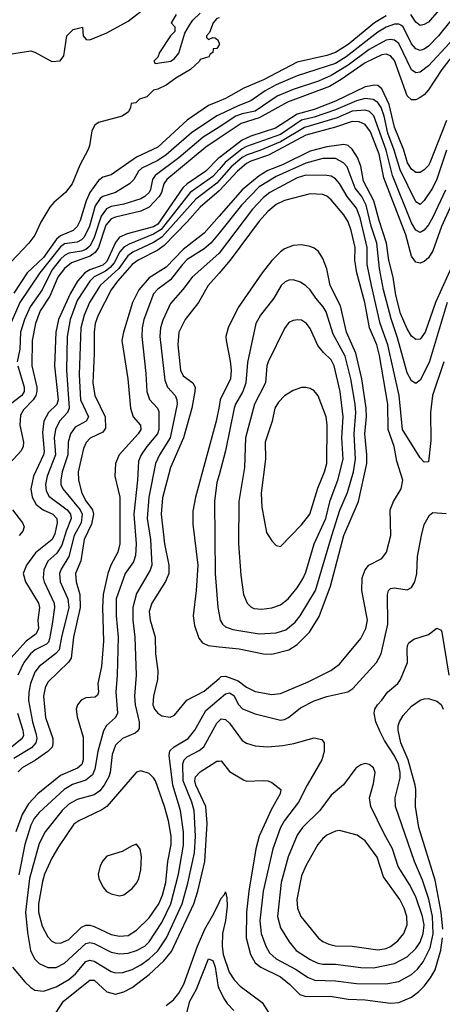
# Model space of a CAD drawing. Header units: inches. Extents: x 1682530 to 1839546, y 640742 to 791647.
# Tile 364 of 656: x 1729058 to 1731055, y 730995 to 735645. Entities that reach past the tile are written whole.
import ezdxf

# ---------------------------------------------------------------- set-up
doc = ezdxf.new("R2010")
doc.units = ezdxf.units.IN
doc.header["$MEASUREMENT"] = 0
doc.layers.add('B7723', color=7, linetype='Continuous')
doc.layers.add('B7733', color=7, linetype='Continuous')

msp = doc.modelspace()

# ---------------------------------------------------------------- linework, layer by layer
at = {"layer": 'B7723', "color": 5}
for points, elevation in [([(1728947.3, 735472.7), (1729110, 735498), (1729130, 735492), (1729210, 735448.5), (1729249.6, 735450.4), (1729266, 735474), (1729281.2, 735570), (1729310, 735598.8), (1729354, 735610), (1729358, 735570), (1729371.3, 735551.3), (1729390, 735551), (1729470, 735582.8), (1729570, 735638.8), (1729689.2, 735730)], 480), ([(1729798, 735670), (1729774, 735630), (1729791.6, 735611.6), (1729791.3, 735590), (1729770.8, 735569.2), (1729718, 735490), (1729711, 735469), (1729692, 735450), (1729698, 735438), (1729772.7, 735450), (1729790, 735461.6), (1729810, 735488), (1729838.7, 735581.3), (1729860.1, 735619.9), (1729876, 735644), (1729910, 735675.5)], 480), ([(1730000, 735654.7), (1729989.5, 735650.5), (1729972.4, 735630), (1729954.8, 735585.2), (1729941, 735570), (1729941, 735561), (1729950, 735552), (1729970, 735562), (1729979.6, 735559.6), (1729992.7, 735552.7), (1730000, 735534.9)], 480), ([(1730000, 735526.5), (1729990, 735509), (1729972, 735508), (1729971, 735490), (1729958, 735482), (1729951.3, 735470), (1729910, 735458), (1729907.7, 735450), (1729864.6, 735410), (1729796.5, 735370), (1729750, 735335.6), (1729710, 735317.2), (1729690, 735313.2), (1729658.5, 735281.5), (1729624.7, 735270), (1729606.8, 735253.2), (1729584.7, 735250), (1729582, 735230), (1729572, 735210), (1729542, 735190), (1729430, 735159.3), (1729412.7, 735147.3), (1729399.3, 735120.7), (1729387.6, 735050), (1729380.2, 735030), (1729341.9, 734958.1), (1729305, 734870), (1729273.7, 734830), (1729218.5, 734781.5), (1729200.2, 734759.8), (1729157.2, 734690), (1729130, 734628.2), (1729100.2, 734590), (1729017.6, 734502.4)], 480), ([(1730000, 735260.7), (1729950, 735240.5), (1729849.3, 735170.7), (1729710, 735043.4), (1729610, 734996.9), (1729490, 734912.7), (1729450, 734902.4), (1729430, 734885.8), (1729390, 734828.9), (1729372.6, 734790), (1729343.6, 734696.4), (1729330, 734669.4), (1729310, 734650), (1729250, 734624.8), (1729231.3, 734608.7), (1729170, 734522.3), (1729093.5, 734450), (1729030, 734354.3)], 520), ([(1730000, 735196.5), (1729988.8, 735191.2), (1729869.1, 735110.9), (1729750, 735007.2), (1729710, 734981), (1729635.6, 734944.4), (1729619.6, 734930), (1729596.6, 734890), (1729577.3, 734870), (1729510.7, 734829.3), (1729450, 734810.3), (1729438.4, 734801.6), (1729414.2, 734765.8), (1729387.5, 734670), (1729361.9, 734618.1), (1729350, 734605.2), (1729330, 734595.4), (1729270, 734586.2), (1729250, 734572.7), (1729152.8, 734450), (1729058.5, 734310), (1729006, 734190)], 540), ([(1730000, 735138.3), (1729925.2, 735090), (1729810, 734993.1), (1729697.5, 734910), (1729685.3, 734890), (1729676.5, 734843.5), (1729670, 734829.9), (1729650, 734809.9), (1729630, 734798.7), (1729550, 734774.1), (1729490, 734763.4), (1729468.2, 734751.8), (1729443.1, 734716.9), (1729407.4, 734612.6), (1729390, 734576.5), (1729370, 734560), (1729350, 734551.7), (1729290, 734542.8), (1729270, 734532.5), (1729250, 734514.2), (1729210, 734462.7), (1729163.5, 734370), (1729107, 734290), (1729080.4, 734230), (1729062.1, 734170), (1729058.8, 734090), (1729046.2, 734030)], 560), ([(1730000, 735085.2), (1729937, 735043), (1729753.7, 734890), (1729739.4, 734870), (1729728.3, 734830), (1729717.5, 734810), (1729670, 734759.8), (1729630, 734740.8), (1729510, 734713), (1729490, 734704.6), (1729465.4, 734674.6), (1729429.7, 734570.3), (1729414.7, 734545.3), (1729390.7, 734529.3), (1729302.4, 734497.6), (1729269.1, 734470.9), (1729238.3, 734430), (1729199.8, 734340.2), (1729154.2, 734270), (1729132.6, 734210), (1729117.4, 734130), (1729114.9, 734010), (1729138.2, 733910), (1729138.3, 733890), (1729133.5, 733870), (1729121.6, 733850), (1729076.4, 733803.6), (1729062, 733778), (1729058.2, 733730), (1729075.2, 733650), (1729073.4, 733630), (1729064, 733610), (1729009.2, 733550)], 580), ([(1730000, 734993.3), (1729995.6, 734990), (1729937.4, 734930), (1729850, 734870.6), (1729828.8, 734851.2), (1729710, 734680), (1729690, 734667.8), (1729565.2, 734634.8), (1729530, 734618.3), (1729510, 734592.5), (1729470, 734503.8), (1729450, 734485.4), (1729390, 734463.8), (1729366.3, 734450), (1729330.6, 734410), (1729296.2, 734350), (1729241.5, 734230), (1729229.3, 734170), (1729221.8, 734010), (1729240, 733850), (1729232.6, 733827.4), (1729193.9, 733790), (1729171.3, 733748.7), (1729164.9, 733695.1), (1729173.5, 733606.5), (1729170.1, 733590), (1729123.5, 733490), (1729111, 733430), (1729116.6, 733390), (1729136, 733356), (1729169, 733330), (1729215, 733310), (1729234, 733290), (1729234.2, 733270), (1729223.3, 733216.7), (1729211.8, 733190), (1729132.5, 733127.5), (1729090.1, 733070), (1729074.7, 733030), (1729084.8, 732990), (1729147.2, 732890), (1729151.1, 732870), (1729143.8, 732810), (1729146.9, 732770), (1729135.3, 732744.7), (1729087.6, 732710), (1729016.6, 732630)], 620), ([(1730000, 734938.5), (1729970, 734905.3), (1729863.7, 734830), (1729725.8, 734654.2), (1729690, 734632.7), (1729574.5, 734585.5), (1729549.3, 734570.7), (1729530.3, 734549.7), (1729503.5, 734496.5), (1729485.3, 734474.7), (1729462.6, 734457.4), (1729409.7, 734430.3), (1729389.4, 734410.6), (1729330, 734318.6), (1729295.6, 734230), (1729282.1, 734150), (1729279.2, 733990), (1729291.4, 733810), (1729283.1, 733790), (1729245.2, 733750), (1729226.4, 733710), (1729221.2, 733670), (1729226.7, 733590), (1729187.3, 733490), (1729180.1, 733450), (1729182.4, 733422.4), (1729195.3, 733395.3), (1729282.6, 733330), (1729297.4, 733310), (1729301.4, 733290), (1729276.9, 733230), (1729256.8, 733163.2), (1729233.6, 733126.4), (1729191.2, 733088.8), (1729172.1, 733047.9), (1729168.9, 733010), (1729172.7, 732990), (1729220.6, 732890), (1729221.9, 732870), (1729211.6, 732790), (1729198.4, 732721.6), (1729193.6, 732706.4), (1729184.3, 732695.7), (1729130.8, 732670), (1729108.9, 732650), (1729078, 732610), (1729048.3, 732550)], 640), ([(1730000, 734885.4), (1729990, 734874), (1729890, 734797.4), (1729730, 734618.2), (1729690, 734593), (1729592.7, 734547.3), (1729569.3, 734530.7), (1729526.5, 734470), (1729438.1, 734390), (1729387.2, 734310), (1729361.8, 734250), (1729347, 734190), (1729339.5, 733970), (1729345.3, 733850), (1729383.6, 733770), (1729372.2, 733750), (1729319.3, 733720.7), (1729297.4, 733690), (1729286.2, 733650), (1729284.9, 733590), (1729258.7, 733510), (1729251.6, 733470), (1729252.6, 733450), (1729261, 733430), (1729343.6, 733330), (1729352.7, 733310), (1729347.8, 733270), (1729315.8, 733210), (1729289.8, 733110.2), (1729253.2, 733050), (1729246.2, 733030), (1729249.3, 732990), (1729285.9, 732910), (1729289.7, 732869.7), (1729254.6, 732730), (1729244.4, 732670), (1729228.2, 732651.8), (1729149.6, 732590), (1729130, 732563.7), (1729108.7, 732510), (1729100.9, 732470), (1729099.2, 732430), (1729117.9, 732330), (1729135.2, 732270), (1729138.2, 732250), (1729133.5, 732230), (1729113.2, 732206.8), (1729030, 732156)], 660), ([(1730000, 734837.3), (1729910, 734759.3), (1729849.9, 734690.1), (1729740.8, 734579.2), (1729710, 734557.4), (1729617.2, 734510), (1729590, 734489), (1729519.4, 734410), (1729490.7, 734370), (1729429, 734250), (1729415.2, 734210), (1729410.1, 734169.9), (1729410.4, 734069.6), (1729403.3, 733930), (1729412.5, 733870), (1729461.2, 733770), (1729462.9, 733717.1), (1729450, 733697.2), (1729390.7, 733669.3), (1729371.3, 733648.7), (1729359.4, 733620.6), (1729333.6, 733510), (1729335.1, 733470), (1729351.7, 733410), (1729370, 733373.2), (1729402.6, 733330), (1729406.2, 733310), (1729397.2, 733262.8), (1729363.2, 733190), (1729346.3, 733090), (1729321.2, 733030), (1729323.9, 732990), (1729342.5, 732930), (1729343.3, 732870), (1729311.5, 732730), (1729300.3, 732630), (1729288.6, 732611.4), (1729190, 732516.3), (1729177.9, 732490), (1729170.5, 732450), (1729179.1, 732350), (1729213.9, 732250), (1729215.1, 732224.9), (1729210.6, 732210), (1729191.2, 732190), (1729132.2, 732147.8), (1729070, 732111.5), (1729050, 732093.8)], 680), ([(1730000, 734717.2), (1729930, 734637.8), (1729830, 734560.4), (1729750, 734476.6), (1729670, 734426.3), (1729620.1, 734370), (1729591.2, 734310), (1729547.7, 734170), (1729540.5, 734130), (1729568.8, 733950), (1729580.8, 733810), (1729594.6, 733770), (1729628.7, 733730), (1729630.1, 733710), (1729618, 733690), (1729528.2, 733590), (1729510.1, 733550), (1729508.1, 733490), (1729531.7, 733390), (1729530.5, 733170), (1729521.5, 733130), (1729488.9, 733070), (1729475.1, 733030), (1729451.5, 732930), (1729448.9, 732870), (1729454.2, 732710), (1729444.4, 732590), (1729427.3, 732510), (1729429.5, 732470), (1729424.9, 732455.1), (1729414, 732446), (1729370, 732442.2), (1729348.2, 732431.8), (1729330.7, 732410), (1729325.3, 732390), (1729330, 732352.7), (1729357.7, 732257.7), (1729358.4, 732150), (1729351.6, 732128.4), (1729331.3, 732110), (1729250, 732076.5), (1729144, 731990), (1729098.6, 731941.4), (1729070, 731892.5), (1729040.1, 731810)], 720), ([(1730000, 734637.9), (1729961.3, 734590), (1729930, 734563.6), (1729850, 734512.2), (1729826.9, 734490), (1729770, 734416.9), (1729710, 734372.8), (1729690.6, 734350), (1729645.1, 734230), (1729636.9, 734190), (1729635.8, 734150), (1729654.2, 733974.2), (1729658.2, 733890), (1729671.7, 733851.7), (1729709.5, 733810), (1729714.8, 733794.8), (1729715, 733710), (1729708.9, 733690), (1729659.2, 733630), (1729632, 733590), (1729618.8, 733561.2), (1729614, 733470), (1729597.3, 733310), (1729608.6, 733170), (1729605.4, 733114.6), (1729595.5, 733084.5), (1729556.3, 733030), (1729514.2, 732910), (1729514.3, 732830), (1729523.3, 732730), (1729519, 732550), (1729512.1, 732470), (1729520.8, 732370), (1729511, 732350), (1729467.3, 732312.7), (1729453.8, 732286.2), (1729426.5, 732190), (1729413.5, 732106.5), (1729401.4, 732078.6), (1729370, 732053.7), (1729307.3, 732032.7), (1729268.1, 732010), (1729150, 731901.9), (1729126.9, 731873.1), (1729110, 731841.4), (1729081.4, 731750), (1729052.9, 731607.1)], 740), ([(1730000, 734543.2), (1729998.6, 734541.4), (1729872.7, 734430), (1729829.2, 734370.8), (1729770, 734304.4), (1729733.7, 734226.3), (1729722.6, 734190), (1729720.6, 734150), (1729743.7, 733943.7), (1729756.8, 733910), (1729791.9, 733870), (1729799.9, 733850), (1729801.6, 733830), (1729768.4, 733670), (1729718.4, 733590), (1729700.1, 733550), (1729668.5, 733390), (1729660.2, 733290), (1729675.5, 733190), (1729683, 733070), (1729674.3, 733045.7), (1729610, 732935.1), (1729593.2, 732870), (1729592.4, 732810), (1729602.3, 732730), (1729608.7, 732550), (1729600.3, 732450), (1729604.2, 732410), (1729622.2, 732330), (1729621.8, 732298.2), (1729615, 732285), (1729603.7, 732276.3), (1729542.9, 732250), (1729510, 732218.7), (1729494.9, 732174.9), (1729485.7, 732090), (1729479.7, 732070), (1729457.3, 732030), (1729436, 732004), (1729410, 731984.4), (1729330, 731962.8), (1729290, 731939.9), (1729258.9, 731910), (1729178.9, 731810), (1729150, 731755.3), (1729103.3, 731590), (1729085.3, 731430), (1729094.6, 731334.6), (1729108.9, 731248.9), (1729128.1, 731210), (1729150, 731188.3), (1729190, 731169.1), (1729230, 731169.6), (1729270, 731189.1), (1729370, 731282.3), (1729390, 731288), (1729410, 731282.5), (1729490, 731240.9), (1729530, 731233.1), (1729570, 731236.6), (1729610, 731250.1), (1729648.5, 731270), (1729670.3, 731290), (1729730, 731381.3), (1729772.1, 731470), (1729808.3, 731610), (1729832.5, 731747.5), (1729831.7, 731810), (1729818.1, 731910), (1729781.7, 732030), (1729763.8, 732170), (1729767.8, 732192.2), (1729788.3, 732211.7), (1729853.8, 732250), (1729885, 732290), (1729937.1, 732382.9), (1730000, 732436.5)], 760), ([(1730000, 734448.7), (1729949, 734390), (1729903.6, 734310), (1729839.5, 734230), (1729810.1, 734170), (1729805.3, 734110), (1729817.7, 733990), (1729830, 733963.2), (1729876.8, 733930), (1729886.8, 733910), (1729886.3, 733890), (1729870.7, 733810), (1729832.3, 733670), (1729770.1, 733530), (1729732.6, 733387.4), (1729727.1, 733310), (1729742.1, 733170), (1729762.5, 733070), (1729762.2, 733030), (1729747.2, 732992.8), (1729681.6, 732890), (1729669.7, 732850), (1729675.1, 732810), (1729697.9, 732730), (1729700.4, 732650), (1729710.1, 732569.9), (1729708.9, 732530), (1729689.6, 732450), (1729686.7, 732410), (1729694.2, 732390), (1729710, 732370.2), (1729730, 732357.6), (1729768.5, 732351.5), (1729790, 732361.1), (1729848.3, 732431.7), (1729930, 732474.6), (1730000, 732534.6)], 780), ([(1729048.4, 734010), (1729079.6, 733910), (1729078.1, 733890), (1729068.5, 733870), (1729014.6, 733830)], 560), ([(1730000, 733818.5), (1729987, 733750), (1729888.3, 733390), (1729875.9, 733324.1), (1729876.8, 733263.2), (1729899.5, 733070), (1729892.3, 732950), (1729877.6, 732830), (1729883.7, 732783.7), (1729904.1, 732724.1), (1729922.2, 732702.2), (1729949.3, 732689.3), (1730000, 732684.1)], 820), ([(1730000, 733495.8), (1729990, 733459.5), (1729979.1, 733370), (1729981.6, 733030), (1729993.9, 732870), (1730000, 732835.6)], 840), ([(1729023.2, 733330), (1729070.4, 733270), (1729078.4, 733250), (1729072.8, 733230), (1729055.4, 733210)], 580), ([(1729048, 732370), (1729072.5, 732290), (1729075, 732265), (1729069.6, 732250), (1728970.4, 732170)], 640), ([(1729023.7, 731170), (1729081.5, 731101.5), (1729110, 731074.2), (1729130, 731062.5), (1729170, 731057.7), (1729230, 731078.3), (1729290, 731113), (1729321.3, 731138.7), (1729370, 731197.4), (1729390, 731204), (1729410, 731198.8), (1729490, 731150.1), (1729510, 731144.2), (1729545.5, 731145.5), (1729590, 731160.3), (1729630, 731182.2), (1729670.2, 731209.8), (1729710, 731247.7), (1729752.4, 731310), (1729825.8, 731470), (1729852.9, 731567.1), (1729883.3, 731710), (1729888.9, 731790), (1729882, 731910), (1729871.5, 731950), (1729830.7, 732050), (1729828.9, 732131.1), (1729835.8, 732150), (1729850, 732163.9), (1729906.4, 732193.6), (1729928.5, 732211.5), (1729990, 732322.8), (1730000, 732333.5)], 740), ([(1729210, 730924.8), (1729265, 731010), (1729390, 731110.1), (1729410, 731108.6), (1729470, 731054.2), (1729510, 731042.8), (1729550, 731053.6), (1729590, 731074.3), (1729670, 731135.4), (1729739, 731201), (1729774.6, 731245.4), (1729880.9, 731470), (1729900.2, 731530), (1729932.8, 731670), (1729944.3, 731850), (1729937.6, 731930), (1729890.7, 732030), (1729886.1, 732050), (1729888.6, 732070), (1729910, 732093.5), (1729990, 732143.8), (1730000, 732144.2)], 720), ([(1729750.7, 730989.3), (1729784.3, 731015.7), (1729810, 731047.5), (1729832.8, 731090), (1729897.7, 731270), (1729932.3, 731350), (1729975.3, 731424.7), (1730000, 731476.3)], 680), ([(1729843.5, 730936.5), (1729861.9, 731010), (1729892.9, 731067.1), (1729950, 731210.3), (1729970, 731202.4), (1729980.9, 731170), (1729996, 731076), (1730000, 731067.9)], 660)]:
    msp.add_lwpolyline(points, dxfattribs=dict(at, elevation=elevation))
for points, elevation in [([(1729630, 732097.4), (1729610, 732091.3), (1729470, 731929.9), (1729446.3, 731913.7), (1729337.8, 731862.2), (1729314.1, 731845.9), (1729241.2, 731738.8), (1729210, 731684.8), (1729175.1, 731610), (1729165.1, 731574.9), (1729146.8, 731470), (1729147.3, 731430), (1729164.6, 731364.6), (1729190, 731314.5), (1729210, 731293.6), (1729225.1, 731285.1), (1729250, 731283.4), (1729290, 731300.7), (1729350, 731359.9), (1729370, 731369.6), (1729390, 731369.7), (1729410, 731362.2), (1729490, 731324.4), (1729530, 731316.9), (1729570, 731320.3), (1729610, 731345), (1729670, 731403.9), (1729715.6, 731470), (1729733.4, 731510), (1729748.4, 731570), (1729758.3, 731670), (1729773.4, 731750), (1729773.9, 731790), (1729761.8, 731861.8), (1729742.6, 731930), (1729699.1, 732050), (1729690, 732065.7), (1729670, 732084.8)], 780), ([(1729610, 731751), (1729590, 731744.5), (1729542.5, 731717.5), (1729470, 731694.3), (1729450, 731672.9), (1729437.8, 731650), (1729429.3, 731610), (1729431.8, 731590), (1729450.2, 731550), (1729468.8, 731528.8), (1729490, 731516.3), (1729530, 731508.4), (1729550, 731512.7), (1729590, 731542.2), (1729611.1, 731568.9), (1729620.8, 731590), (1729631.1, 731630), (1729633.1, 731693.1), (1729627.6, 731727.6)], 820)]:
    msp.add_lwpolyline(points, close=True, dxfattribs=dict(at, elevation=elevation))
at = {"layer": 'B7733', "color": 5}
for points, elevation in [([(1731205, 735695), (1731159.7, 735640.3), (1731090, 735534.8), (1730990, 735426.9), (1730950, 735397.6), (1730930, 735394.1), (1730910, 735408.4), (1730850, 735532.4), (1730829.3, 735549.3), (1730810, 735552.7), (1730790, 735548.3), (1730710, 735505.3), (1730610, 735430), (1730530, 735381.9), (1730470, 735354.5), (1730350, 735315), (1730275.3, 735284.7), (1730170, 735213.6), (1730110, 735201.6), (1730080.1, 735190), (1730000, 735138.3)], 560), ([(1731134.4, 735690), (1731037.6, 735570), (1730990, 735520.4), (1730970, 735506.2), (1730950, 735500.7), (1730930, 735508.4), (1730910, 735530.9), (1730871, 735611), (1730859.7, 735619.7), (1730850, 735624.7), (1730830, 735623.6), (1730790, 735609.6), (1730750, 735586.4), (1730600.7, 735470), (1730550, 735438.7), (1730370, 735379.8), (1730270, 735338.2), (1730218, 735310), (1730150, 735261.6), (1730090, 735239), (1730000, 735196.5)], 540), ([(1731250, 735676.9), (1731210, 735636.8), (1731145.3, 735530), (1731052.4, 735410), (1730990, 735314), (1730970, 735291.1), (1730950, 735277.3), (1730930, 735267.4), (1730910, 735267.1), (1730890, 735285.2), (1730830, 735452.7), (1730810, 735475.1), (1730790, 735482.1), (1730770, 735479.6), (1730690, 735442.4), (1730577.7, 735362.3), (1730522.2, 735330), (1730324, 735256), (1730190, 735181.8), (1730104.7, 735155.3), (1730000, 735085.2)], 580), ([(1730790, 735663.3), (1730734.1, 735630), (1730610, 735528.6), (1730550, 735490.5), (1730510, 735476.4), (1730370, 735444.3), (1730210, 735361.6), (1730117.2, 735322.8), (1730030, 735272.8), (1730000, 735260.7)], 520), ([(1731038.9, 735690), (1730990, 735633.4), (1730970, 735622.5), (1730950, 735618), (1730930, 735633.6), (1730905.9, 735670)], 520), ([(1730000, 735534.9), (1730002, 735530), (1730000, 735526.5)], 480), ([(1731074.9, 735170), (1730996.1, 734970), (1730990, 734956.8), (1730970, 734935.6), (1730950, 734924.5), (1730930, 734923.2), (1730910, 734939), (1730890.8, 734970), (1730873.9, 735030), (1730830, 735137.7), (1730804.9, 735244.9), (1730770, 735319.6), (1730750, 735334), (1730736, 735336), (1730690, 735328), (1730550, 735260), (1730450, 735221.2), (1730370, 735199.6), (1730266.9, 735133.1), (1730150, 735095.7), (1730110, 735076.2), (1730000, 734993.3)], 620), ([(1731075.3, 735030), (1731030, 734892.9), (1731009.2, 734850), (1730970, 734792.2), (1730950, 734772.4), (1730930, 734784.8), (1730856.1, 734936.1), (1730828.2, 735030), (1730798, 735110), (1730780.7, 735190), (1730766.9, 735230), (1730750, 735254.6), (1730728.9, 735268.9), (1730690, 735272.6), (1730650, 735263), (1730550, 735220.1), (1730450, 735184.5), (1730390, 735170.2), (1730290, 735103.2), (1730130, 735046.9), (1730110, 735035.3), (1730029.2, 734970.8), (1730000, 734938.5)], 640), ([(1731070, 734839.8), (1731010, 734712.5), (1730990, 734677), (1730968.8, 734651.2), (1730950, 734641.2), (1730930, 734651.6), (1730910, 734686.2), (1730820.6, 734910), (1730790.7, 735030), (1730731.8, 735191.8), (1730711.4, 735211.4), (1730690, 735217.7), (1730630, 735213.3), (1730557.7, 735182.3), (1730403.7, 735136.3), (1730290, 735068.7), (1730193, 735027), (1730132.2, 735007.8), (1730110, 734994), (1730056.8, 734950), (1730000, 734885.4)], 660), ([(1731106.2, 734790), (1731051.1, 734668.9), (1731010, 734553.2), (1730990, 734520.6), (1730970, 734503.9), (1730950, 734495), (1730930, 734501), (1730910, 734528.8), (1730883.3, 734630), (1730778.5, 734898.5), (1730757.4, 735010), (1730716.5, 735116.5), (1730690, 735150.7), (1730662.4, 735162.4), (1730630, 735165.1), (1730550, 735137.8), (1730410, 735100.8), (1730234.3, 735005.7), (1730150, 734976.7), (1730130, 734965.8), (1730087.2, 734930), (1730001.4, 734838.6), (1730000, 734837.3)], 680), ([(1731112.3, 734507.7), (1731022.4, 734310), (1730974.1, 734170), (1730950, 734137), (1730930, 734134.4), (1730910, 734150.7), (1730890, 734185), (1730858, 734258), (1730835.2, 734344.8), (1730822.6, 734430), (1730803.1, 734510), (1730792.2, 734590), (1730756.4, 734696.4), (1730731.5, 734790), (1730683.2, 734883.2), (1730670, 734953.3), (1730655, 734995), (1730630, 735034), (1730610.7, 735050.7), (1730590, 735056.5), (1730510, 735045.7), (1730430, 735024), (1730299.4, 734960.6), (1730230, 734933.4), (1730190, 734907.7), (1730110, 734841.9), (1730000, 734717.2)], 720), ([(1731078.9, 734310), (1730993.5, 734026.5), (1730950, 733943.1), (1730930, 733927.4), (1730910, 733939.8), (1730890, 733977.6), (1730843.5, 734143.5), (1730813, 734233), (1730777, 734370), (1730758.1, 734470), (1730746.2, 734590), (1730718.6, 734670), (1730695.9, 734770), (1730674.8, 734810), (1730643.6, 734850), (1730605.1, 734950), (1730588.5, 734970), (1730550, 734989.9), (1730490, 734990.5), (1730410, 734968.4), (1730270, 734904.2), (1730190, 734855.4), (1730106.5, 734770), (1730000, 734637.9)], 740), ([(1731061.8, 734030), (1731009, 733870), (1731000.1, 733790), (1731001.3, 733658.7), (1730990, 733557.2), (1730970, 733556.2), (1730950, 733576.9), (1730866.9, 733710), (1730850.9, 733870), (1730798.5, 734110), (1730762.2, 734210), (1730721.1, 734390), (1730700.9, 734490), (1730699.5, 734570), (1730666.6, 734710), (1730650, 734755.2), (1730604.9, 734810), (1730570, 734872.4), (1730550, 734894.3), (1730530, 734906), (1730510, 734910.3), (1730410, 734910.6), (1730370, 734898.3), (1730240.6, 734830), (1730210, 734806.3), (1730158.1, 734750), (1730000, 734543.2)], 760), ([(1730000, 732534.6), (1730010, 732543.2), (1730030, 732544.7), (1730090, 732522.3), (1730130, 732492.8), (1730170, 732472.3), (1730250, 732457.8), (1730290, 732462.5), (1730422, 732518), (1730528, 732572), (1730570, 732601.5), (1730670, 732722.8), (1730693.6, 732770), (1730701.6, 732810), (1730675, 732950), (1730676.9, 733010), (1730690, 733047.9), (1730708.3, 733070), (1730770, 733101.3), (1730791.4, 733130), (1730812, 733210), (1730809.5, 733330.5), (1730824.5, 733370), (1730860.2, 733430), (1730868.5, 733470), (1730840.3, 733560.3), (1730827.2, 733630), (1730799.2, 733710), (1730797.7, 733830), (1730759.1, 734059.1), (1730746.4, 734110), (1730711.6, 734190), (1730689.4, 734310), (1730651.4, 734450), (1730642.4, 734510), (1730643.1, 734570), (1730624.6, 734650), (1730610.4, 734690.4), (1730590, 734723.2), (1730530, 734795.2), (1730510, 734811.6), (1730490, 734819.6), (1730430, 734823.4), (1730310, 734792.3), (1730270, 734773.1), (1730230, 734739.7), (1730190, 734694.1), (1730053.3, 734510), (1730000, 734448.7)], 780), ([(1730000, 732684.1), (1730094.4, 732674.4), (1730210, 732650.1), (1730250, 732649.6), (1730330, 732668.7), (1730370, 732694.2), (1730427.9, 732752.1), (1730473.8, 732826.2), (1730527.3, 732970), (1730590.6, 733210), (1730659, 733370), (1730698.5, 733550), (1730699.2, 733590), (1730689.4, 733690), (1730697.1, 733770), (1730695.7, 733810), (1730675.5, 733950), (1730647.2, 734070), (1730602.6, 734170), (1730573.6, 734293.6), (1730525.6, 734390), (1730509.5, 734469.5), (1730490, 734518), (1730470.4, 734550.4), (1730450, 734565.8), (1730430, 734575), (1730390, 734581.9), (1730350, 734578.5), (1730310, 734562.5), (1730290, 734549.1), (1730250, 734508.4), (1730203.1, 734450), (1730090, 734285.5), (1730042.9, 734190), (1730032.4, 734150), (1730033.1, 734130), (1730052.6, 734032.6), (1730056.7, 733990), (1730053.5, 733950), (1730006, 733850), (1730000, 733818.5)], 820), ([(1730000, 732835.6), (1730004.6, 732810), (1730015.9, 732790), (1730030, 732777.7), (1730064.9, 732764.9), (1730190, 732744.5), (1730270, 732749.1), (1730316.3, 732763.7), (1730360.6, 732799.4), (1730383.9, 732830), (1730456.7, 732950), (1730532.4, 733210), (1730571.4, 733328.6), (1730607.4, 733412.6), (1730635, 733510), (1730645.7, 733570), (1730638, 733690), (1730645.9, 733790), (1730643.2, 733830), (1730623, 733950), (1730596.6, 734056.6), (1730539.6, 734159.6), (1730506, 734266), (1730492.4, 734290), (1730456.9, 734330), (1730430, 734369.8), (1730410, 734389), (1730385.2, 734405.2), (1730350, 734417.3), (1730330, 734415.9), (1730312.1, 734407.9), (1730294, 734390), (1730259.5, 734330), (1730195.9, 734250), (1730173.7, 734210), (1730134.1, 734025.9), (1730126.5, 733930), (1730111.8, 733890), (1730077.9, 733830), (1730071.5, 733810), (1730031.1, 733608.9), (1730000, 733495.8)], 840), ([(1730000, 732436.5), (1730030, 732462.1), (1730050, 732466), (1730070, 732453), (1730091.5, 732411.5), (1730110.1, 732390.1), (1730170, 732366.8), (1730290, 732336.8), (1730310, 732340.1), (1730328.6, 732350), (1730384.7, 732395.3), (1730450, 732428.1), (1730510, 732449.1), (1730608.4, 732471.6), (1730633.1, 732486.9), (1730744.1, 732610), (1730766.3, 732650), (1730798.1, 732790), (1730796.4, 732930), (1730800.3, 732950), (1730810, 732959.3), (1730830, 732962.3), (1730890, 732952.6), (1730910, 732964.6), (1730924.8, 732990), (1730934.8, 733030), (1730938, 733110), (1730956.8, 733210), (1730970, 733260.7), (1730994.1, 733305.9), (1731010, 733318), (1731073.2, 733313.2)], 760), ([(1730000, 732333.5), (1730010, 732344.2), (1730030, 732341.2), (1730050, 732323.3), (1730110, 732241.6), (1730130, 732228.4), (1730170, 732215.4), (1730230, 732211.9), (1730301.9, 732218.1), (1730353.1, 732226.9), (1730450, 732253.1), (1730486, 732246), (1730497.4, 732230), (1730497.1, 732190), (1730485.5, 732150), (1730415.8, 732030), (1730375.6, 731950), (1730310, 731864.1), (1730290, 731830.7), (1730254.6, 731730), (1730209.3, 731530), (1730193.1, 731390), (1730198.4, 731330), (1730220.6, 731270), (1730238.6, 731238.6), (1730269.5, 731209.5), (1730361.6, 731161.6), (1730421.3, 731121.3), (1730453, 731110), (1730550, 731105.5), (1730650, 731093.2), (1730788.7, 731091.3), (1730850, 731103.4), (1730910, 731135.9), (1730938.2, 731161.8), (1730964.6, 731195.4), (1730997.9, 731262.1), (1731012.1, 731327.9), (1731008.4, 731410), (1730991.7, 731491.7), (1730962.1, 731582.1), (1730924.1, 731670), (1730834.2, 731930), (1730833.1, 731970), (1730855.8, 732064.2), (1730856.2, 732090), (1730848.6, 732130), (1730830, 732169.4), (1730781.6, 732241.6), (1730761.4, 732281.4), (1730741.7, 732330), (1730733.6, 732370), (1730736.3, 732390), (1730749, 732410), (1730770, 732431.2), (1730796, 732470), (1730844.5, 732510), (1730858, 732530), (1730890.6, 732610), (1730889.1, 732670.9), (1730890.8, 732689.2), (1730897.6, 732702.4), (1730920.5, 732719.5), (1730990, 732741.8), (1731030, 732772), (1731050, 732762.4), (1731053.1, 732753.1), (1731086.5, 732550)], 740), ([(1731057.1, 731350), (1731049.3, 731430), (1731022.3, 731582.3), (1730943.9, 731830), (1730928.2, 731930), (1730930.7, 732009.3), (1730927.5, 732030), (1730893.4, 732150), (1730859.8, 732230), (1730846.4, 732290), (1730846.7, 732310), (1730852.7, 732330), (1730870, 732359.6), (1730910, 732403.2), (1730950, 732431.7), (1730970, 732438.7), (1730990, 732439.5), (1731030, 732427), (1731050, 732411.8), (1731058.7, 732390)], 720), ([(1730000, 732144.2), (1730010, 732144.7), (1730050, 732095.6), (1730115.1, 732055.1), (1730130, 732049.4), (1730210, 732053.1), (1730230.1, 732050.1), (1730250, 732042.4), (1730291.3, 732010), (1730289.3, 731990), (1730246, 731914), (1730189.8, 731790.2), (1730174.1, 731730), (1730140.1, 731530), (1730130.1, 731430.1), (1730128.1, 731310), (1730148.1, 731230), (1730170, 731191.3), (1730198.1, 731170), (1730290, 731124.8), (1730333.4, 731090), (1730382.3, 731042.3), (1730410, 731031.5), (1730525.6, 731034.4), (1730610, 731019.3), (1730690, 731016.2), (1730810, 731000.3), (1730850, 731004), (1730910.2, 731029.8), (1730944.9, 731055.1), (1730970, 731081), (1730999.7, 731120.3), (1731021.3, 731158.7), (1731048.4, 731251.6), (1731057, 731310)], 720), ([(1730000, 731476.3), (1730010, 731497.2), (1730025.9, 731514.1), (1730030, 731526), (1730037.6, 731497.6), (1730038.5, 731458.5), (1730031.1, 731391.1), (1730016.7, 731330), (1730014.1, 731270), (1730020.1, 731230), (1730047.3, 731147.3), (1730070.9, 731110.9), (1730100.3, 731080.3), (1730204.4, 731004.4), (1730270, 730900.6)], 680), ([(1730000, 731067.9), (1730022.1, 731022.1), (1730038.4, 730998.4), (1730070, 730966)], 660)]:
    msp.add_lwpolyline(points, dxfattribs=dict(at, elevation=elevation))
for points, elevation in [([(1730371.7, 734228.3), (1730350, 734225.1), (1730330, 734214.7), (1730310, 734187.3), (1730232.1, 734030), (1730226, 734010), (1730219.1, 733930), (1730166.9, 733830), (1730125.6, 733670), (1730120.3, 733530), (1730094.1, 733370), (1730091.5, 733170), (1730102.5, 733022.5), (1730115.8, 732930), (1730133.1, 732890), (1730150, 732871.8), (1730164.6, 732864.6), (1730202, 732862), (1730250, 732867.4), (1730290, 732881.7), (1730327, 732910), (1730370, 732962.3), (1730396, 733004), (1730410, 733036.5), (1730450.2, 733169.8), (1730505.5, 733290), (1730524.7, 733375.3), (1730561.1, 733470), (1730586, 733570), (1730580.7, 733670), (1730587.4, 733770), (1730572.8, 733890), (1730543.4, 734010), (1730530, 734038.5), (1730493.6, 734073.6), (1730467.2, 734107.2), (1730430, 734186.9), (1730413.8, 734210), (1730390, 734226.2)], 860), ([(1730410, 733907.8), (1730390, 733907.8), (1730350, 733894.4), (1730310, 733869), (1730280.3, 733839.7), (1730263.8, 733810), (1730251.4, 733750), (1730217.8, 733650), (1730219.6, 733570), (1730199.6, 733410), (1730202.9, 733342.9), (1730223.7, 733223.7), (1730250, 733183.8), (1730270, 733162.8), (1730290, 733157.3), (1730390, 733259.2), (1730429.9, 733310.1), (1730466.5, 733433.5), (1730497.9, 733510), (1730508.9, 733550), (1730510.4, 733730), (1730506.9, 733770), (1730469.3, 733869.3), (1730450, 733892), (1730430, 733903.8)], 880), ([(1730690, 732132.1), (1730670, 732126.6), (1730646.7, 732110), (1730587.9, 732032.1), (1730530, 731982.4), (1730476.3, 731910), (1730394, 731830), (1730370, 731794.6), (1730327.5, 731692.5), (1730293.7, 731570), (1730276.9, 731410), (1730290, 731356.5), (1730330.8, 731290), (1730364.6, 731250), (1730430, 731206.2), (1730466.5, 731190), (1730490, 731185.2), (1730550, 731184.4), (1730670, 731169.7), (1730730, 731168.1), (1730830, 731188.4), (1730890, 731218.9), (1730930, 731258.8), (1730950.6, 731289.4), (1730964.9, 731330), (1730969.2, 731370), (1730962.1, 731410), (1730930, 731502.2), (1730900.4, 731560.4), (1730846.2, 731646.2), (1730820.1, 731730), (1730780.2, 731800.2), (1730717.2, 731930), (1730711.3, 731970), (1730730, 732038.8), (1730738, 732090), (1730730, 732112.8), (1730710, 732128.2)], 760), ([(1730570, 731816.8), (1730550, 731813.6), (1730510, 731794.9), (1730490, 731779), (1730466.4, 731750), (1730410, 731648.6), (1730390, 731602.4), (1730367.7, 731490), (1730370.1, 731450), (1730386.8, 731410), (1730470, 731308.2), (1730491.2, 731291.2), (1730519.6, 731279.6), (1730550, 731271.2), (1730630, 731270.7), (1730750, 731252.3), (1730790, 731259.2), (1730810, 731268.3), (1730845.3, 731294.7), (1730873, 731330), (1730888.8, 731370), (1730887, 731410), (1730875, 731450), (1730854.4, 731490), (1730778, 731598), (1730748, 731690), (1730690, 731767.4), (1730653.4, 731793.4)], 780)]:
    msp.add_lwpolyline(points, close=True, dxfattribs=dict(at, elevation=elevation))

doc.saveas('drawing.dxf')
